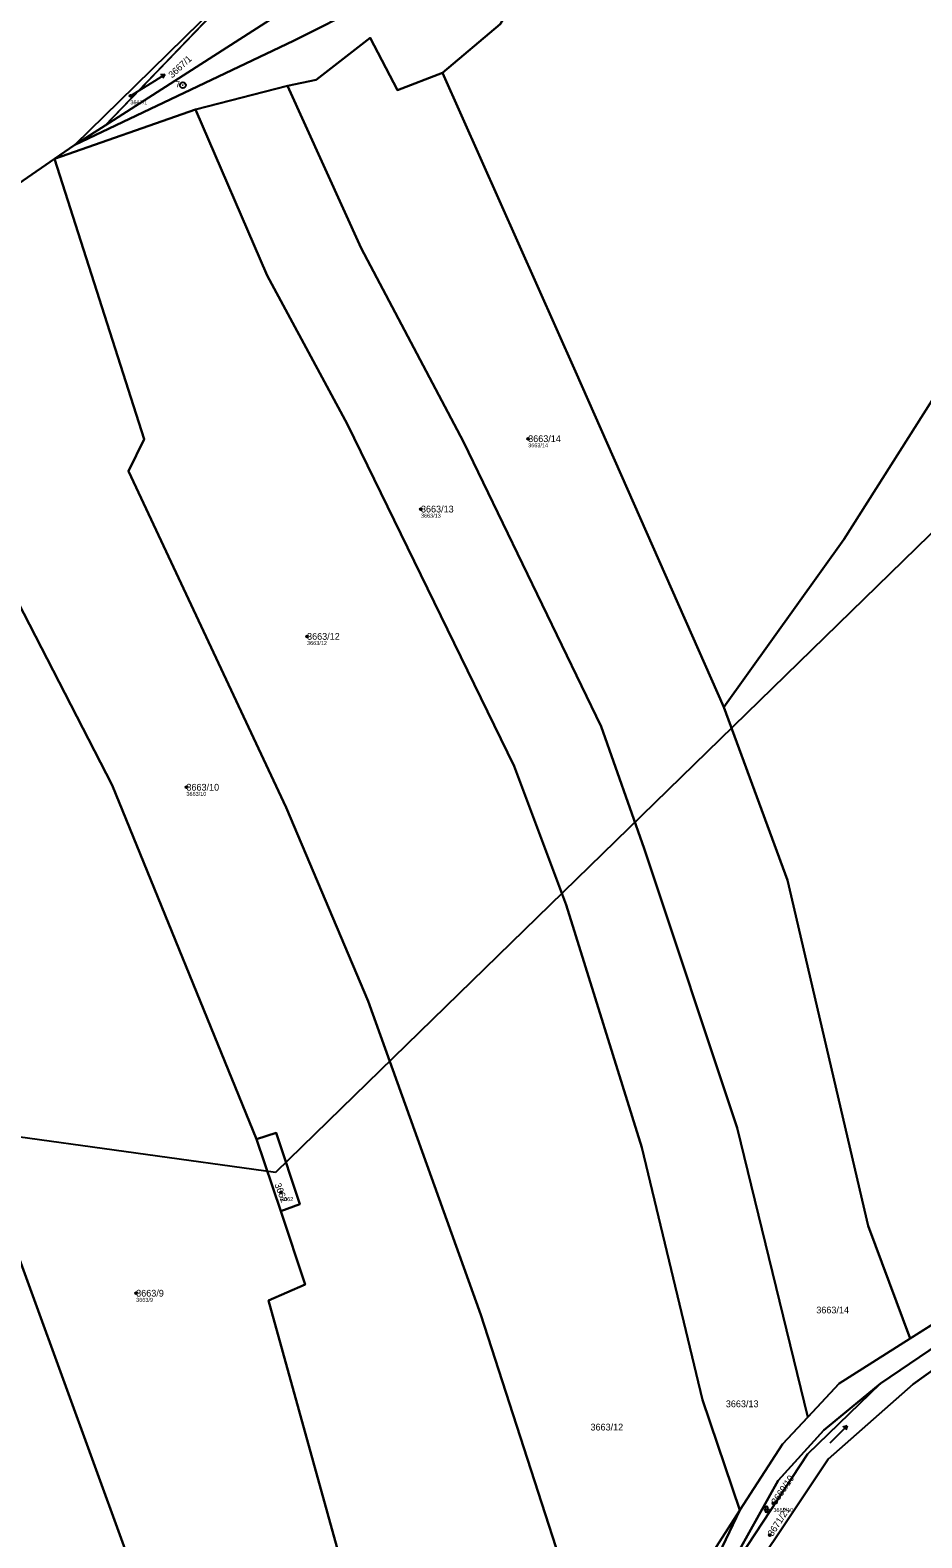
# Model space of a CAD drawing. Extents: x -761174 to -757114, y -1063806 to -1059397.
# Drawn here: x -760563.3 to -760339.1, y -1062037.4 to -1061658.4 of the extents above; entities that cross this region are included whole.
import ezdxf

# ---------------------------------------------------------------- set-up
doc = ezdxf.new("R2010")
doc.units = 0
for name, color, linetype in [('Definiční body', 7, 'Continuous'), ('Hranice parcel', 7, 'Continuous'), ('Parcelní čísla', 7, 'Continuous'), ('Polygon ku', 7, 'Continuous'), ('Polygon parcely', 7, 'Continuous'), ('Pop  PČ popisy', 7, 'Continuous'), ('Poz předměty', 7, 'Continuous'), ('Značky bodu BP', 7, 'Continuous'), ('Značky kultur', 7, 'Continuous')]:
    doc.layers.add(name, color=color, linetype=linetype)

msp = doc.modelspace()

# ---------------------------------------------------------------- linework, layer by layer
at = {"layer": 'Definiční body'}
for centre in [(-760538.11, -1061674.91), (-760438.09, -1061761.12), (-760465.05, -1061778.81), (-760493.69, -1061810.82), (-760524.02, -1061848.73), (-760500.24, -1061950.61), (-760536.66, -1061975.92), (-760376.42, -1062028.74), (-760377.33, -1062036.73)]:
    msp.add_circle(centre, 0.25, dxfattribs=at)
at = {"layer": 'Hranice parcel'}
for p, q in [((-760544.49, -1061682.37), (-760502.16, -1061638.41)), ((-760528.61, -1061664.29), (-760520.6, -1061656.45)), ((-760521.77, -1061678.39), (-760498.62, -1061672.44)), ((-760557.23, -1061690.78), (-760521.77, -1061678.39)), ((-760544.49, -1061682.37), (-760552.06, -1061687.22)), ((-760557.23, -1061690.78), (-760552.06, -1061687.22)), ((-760583.12, -1061708.62), (-760557.23, -1061690.78)), ((-760506.38, -1061937.17), (-760500.26, -1061955.33)), ((-760342, -1061987.29), (-760313.68, -1061969.36)), ((-760349.54, -1061998.61), (-760329.94, -1061985.41))]:
    msp.add_line(p, q, dxfattribs=at)
for points in [[(-760459.67, -1061669.15), (-760445.13, -1061656.95), (-760429.05, -1061631.52), (-760405.87, -1061613.19), (-760377.83, -1061594.59), (-760319.99, -1061534.41)], [(-760552.06, -1061687.22), (-760497.1, -1061661.09), (-760461.1, -1061642.91), (-760446.91, -1061621.41)], [(-760446.91, -1061621.41), (-760495.43, -1061650.94), (-760544.49, -1061682.37)], [(-760498.62, -1061672.44), (-760491.43, -1061670.87), (-760477.82, -1061660.39), (-760470.94, -1061673.54), (-760459.67, -1061669.15)], [(-760552.06, -1061687.22), (-760540.91, -1061676.32), (-760528.61, -1061664.29)], [(-760388.89, -1061828.58), (-760426.16, -1061744.21), (-760459.67, -1061669.15)], [(-760367.78, -1062007.08), (-760385.57, -1061934.34), (-760408.89, -1061864.11), (-760419.77, -1061833.46), (-760454.33, -1061761.88), (-760480.11, -1061713.24), (-760498.62, -1061672.44)], [(-760384.83, -1062030.48), (-760394.25, -1062002.73), (-760409.49, -1061939.25), (-760428.52, -1061878.25), (-760441.58, -1061843.4), (-760483.54, -1061757.52), (-760503.73, -1061720.09), (-760521.77, -1061678.39)], [(-760414.89, -1062089.94), (-760449.96, -1061981.39), (-760478.36, -1061902.53), (-760498.92, -1061853.79), (-760538.58, -1061769.29), (-760534.66, -1061761.21), (-760557.23, -1061690.78)], [(-760388.89, -1061828.58), (-760358.75, -1061786.43), (-760316.44, -1061719.86), (-760310.8, -1061715.37), (-760294.1, -1061696.9)], [(-760506.38, -1061937.17), (-760542.69, -1061848.19), (-760605.04, -1061727.2)], [(-760469.96, -1062249.44), (-760539.73, -1062039.38), (-760570.26, -1061955.61), (-760605.14, -1061870.21), (-760620.48, -1061840.83), (-760660.33, -1061775.32)], [(-760342, -1061987.29), (-760352.57, -1061958.99), (-760372.92, -1061872.11), (-760388.89, -1061828.58)], [(-760500.26, -1061955.33), (-760495.5, -1061953.5), (-760501.46, -1061935.62), (-760506.38, -1061937.17)], [(-760444.61, -1062175.53), (-760477.29, -1062071.64), (-760503.41, -1061977.76), (-760494.13, -1061973.75), (-760500.26, -1061955.33)], [(-760367.78, -1062007.08), (-760359.86, -1061998.61), (-760342, -1061987.29)], [(-760328.17, -1061989.43), (-760341.3, -1061998.8), (-760362.65, -1062017.59), (-760390.61, -1062059.41)], [(-760392.25, -1062053.52), (-760367.89, -1062016.35), (-760349.54, -1061998.61)], [(-760349.54, -1061998.61), (-760363.72, -1062010.37), (-760375.24, -1062023.01), (-760392.25, -1062053.52)], [(-760384.83, -1062030.48), (-760374.12, -1062013.85), (-760367.78, -1062007.08)], [(-760414.89, -1062089.94), (-760405.06, -1062061.88), (-760384.83, -1062030.48)], [(-760413.3, -1062094.85), (-760401.43, -1062065.21), (-760384.83, -1062030.48)]]:
    msp.add_lwpolyline(points, dxfattribs=at)
at = {"layer": 'Polygon ku'}
msp.add_lwpolyline([(-760520.6, -1061656.45), (-760528.61, -1061664.29), (-760540.91, -1061676.32), (-760552.06, -1061687.22), (-760557.23, -1061690.78), (-760583.12, -1061708.62)], dxfattribs=at)
at = {"layer": 'Polygon parcely'}
for points in [[(-760502.16, -1061638.41), (-760544.49, -1061682.37), (-760495.43, -1061650.94), (-760446.91, -1061621.41), (-760432.52, -1061612.1), (-760388.84, -1061582.8), (-760359.52, -1061560.8), (-760331.32, -1061538.37), (-760322.47, -1061531.2), (-760324.08, -1061528.24), (-760383.47, -1061576.39), (-760434.14, -1061608.77)], [(-760445.13, -1061656.95), (-760429.05, -1061631.52), (-760405.87, -1061613.19), (-760377.83, -1061594.59), (-760319.99, -1061534.41), (-760322.47, -1061531.2), (-760331.32, -1061538.37), (-760359.52, -1061560.8), (-760388.84, -1061582.8), (-760432.52, -1061612.1), (-760446.91, -1061621.41), (-760461.1, -1061642.91), (-760497.1, -1061661.09), (-760552.06, -1061687.22), (-760557.23, -1061690.78), (-760521.77, -1061678.39), (-760498.62, -1061672.44), (-760491.43, -1061670.87), (-760477.82, -1061660.39), (-760470.94, -1061673.54), (-760459.67, -1061669.15)], [(-760358.75, -1061786.43), (-760316.44, -1061719.86), (-760310.8, -1061715.37), (-760294.1, -1061696.9), (-760271.29, -1061670.83), (-760310.76, -1061549.12), (-760319.99, -1061534.41), (-760377.83, -1061594.59), (-760405.87, -1061613.19), (-760429.05, -1061631.52), (-760445.13, -1061656.95), (-760459.67, -1061669.15), (-760426.16, -1061744.21), (-760388.89, -1061828.58)], [(-760446.91, -1061621.41), (-760495.43, -1061650.94), (-760544.49, -1061682.37), (-760552.06, -1061687.22), (-760497.1, -1061661.09), (-760461.1, -1061642.91)], [(-760502.16, -1061638.41), (-760520.6, -1061656.45), (-760528.61, -1061664.29), (-760540.91, -1061676.32), (-760552.06, -1061687.22), (-760544.49, -1061682.37)], [(-760367.78, -1062007.08), (-760359.86, -1061998.61), (-760342, -1061987.29), (-760352.57, -1061958.99), (-760372.92, -1061872.11), (-760388.89, -1061828.58), (-760426.16, -1061744.21), (-760459.67, -1061669.15), (-760470.94, -1061673.54), (-760477.82, -1061660.39), (-760491.43, -1061670.87), (-760498.62, -1061672.44), (-760480.11, -1061713.24), (-760454.33, -1061761.88), (-760419.77, -1061833.46), (-760408.89, -1061864.11), (-760385.57, -1061934.34)], [(-760408.89, -1061864.11), (-760419.77, -1061833.46), (-760454.33, -1061761.88), (-760480.11, -1061713.24), (-760498.62, -1061672.44), (-760521.77, -1061678.39), (-760503.73, -1061720.09), (-760483.54, -1061757.52), (-760441.58, -1061843.4), (-760428.52, -1061878.25), (-760409.49, -1061939.25), (-760394.25, -1062002.73), (-760384.83, -1062030.48), (-760374.12, -1062013.85), (-760367.78, -1062007.08), (-760385.57, -1061934.34)], [(-760409.49, -1061939.25), (-760428.52, -1061878.25), (-760441.58, -1061843.4), (-760483.54, -1061757.52), (-760503.73, -1061720.09), (-760521.77, -1061678.39), (-760557.23, -1061690.78), (-760534.66, -1061761.21), (-760538.58, -1061769.29), (-760498.92, -1061853.79), (-760478.36, -1061902.53), (-760449.96, -1061981.39), (-760414.89, -1062089.94), (-760405.06, -1062061.88), (-760384.83, -1062030.48), (-760394.25, -1062002.73)], [(-760478.36, -1061902.53), (-760498.92, -1061853.79), (-760538.58, -1061769.29), (-760534.66, -1061761.21), (-760557.23, -1061690.78), (-760583.12, -1061708.62), (-760600.43, -1061723.29), (-760605.04, -1061727.2), (-760542.69, -1061848.19), (-760506.38, -1061937.17), (-760501.46, -1061935.62), (-760495.5, -1061953.5), (-760500.26, -1061955.33), (-760494.13, -1061973.75), (-760503.41, -1061977.76), (-760477.29, -1062071.64), (-760444.61, -1062175.53), (-760432.9, -1062141.4), (-760414.89, -1062089.94), (-760449.96, -1061981.39)], [(-760313.68, -1061969.36), (-760273.71, -1061938.95), (-760250.55, -1061911.79), (-760236.41, -1061893.16), (-760269.88, -1061778.56), (-760294.1, -1061696.9), (-760310.8, -1061715.37), (-760316.44, -1061719.86), (-760358.75, -1061786.43), (-760388.89, -1061828.58), (-760372.92, -1061872.11), (-760352.57, -1061958.99), (-760342, -1061987.29)], [(-760444.61, -1062175.53), (-760477.29, -1062071.64), (-760503.41, -1061977.76), (-760494.13, -1061973.75), (-760500.26, -1061955.33), (-760506.38, -1061937.17), (-760542.69, -1061848.19), (-760605.04, -1061727.2), (-760643.45, -1061759.76), (-760660.33, -1061775.32), (-760620.48, -1061840.83), (-760605.14, -1061870.21), (-760570.26, -1061955.61), (-760539.73, -1062039.38), (-760469.96, -1062249.44)], [(-760477.65, -1062274.98), (-760474.85, -1062263.7), (-760469.96, -1062249.44), (-760539.73, -1062039.38), (-760570.26, -1061955.61), (-760605.14, -1061870.21), (-760620.48, -1061840.83), (-760660.33, -1061775.32), (-760665.72, -1061780.29), (-760677.93, -1061792.57), (-760661.48, -1061819.95), (-760633.8, -1061875.02), (-760616.82, -1061914.07), (-760567.28, -1062039.45), (-760532.14, -1062162.06), (-760497.86, -1062269.36), (-760484.14, -1062308.23), (-760482.66, -1062295.1)], [(-760506.38, -1061937.17), (-760500.26, -1061955.33), (-760495.5, -1061953.5), (-760501.46, -1061935.62)], [(-760328.17, -1061989.43), (-760329.94, -1061985.41), (-760349.54, -1061998.61), (-760367.89, -1062016.35), (-760392.25, -1062053.52), (-760390.61, -1062059.41), (-760362.65, -1062017.59), (-760341.3, -1061998.8)], [(-760261.56, -1062185.7), (-760275.96, -1062145.29), (-760301.05, -1062070.58), (-760328.17, -1061989.43), (-760341.3, -1061998.8), (-760362.65, -1062017.59), (-760390.61, -1062059.41), (-760364.18, -1062154.56), (-760326.2, -1062282.87), (-760284.34, -1062436.07), (-760263.1, -1062490.52), (-760254.38, -1062477.22), (-760246.1, -1062467.5), (-760215.76, -1062445.08), (-760202.99, -1062434.21), (-760189.1, -1062417.64), (-760202.13, -1062375.14)], [(-760349.54, -1061998.61), (-760363.72, -1062010.37), (-760375.24, -1062023.01), (-760392.25, -1062053.52), (-760367.89, -1062016.35)], [(-760384.83, -1062030.48), (-760405.06, -1062061.88), (-760414.89, -1062089.94), (-760413.3, -1062094.85), (-760401.43, -1062065.21)]]:
    msp.add_lwpolyline(points, close=True, dxfattribs=at)
msp.add_lwpolyline([(-760392.25, -1062053.52), (-760375.24, -1062023.01), (-760363.72, -1062010.37), (-760349.54, -1061998.61), (-760329.94, -1061985.41), (-760320.7, -1061979.18), (-760311.78, -1061973.17), (-760271.1, -1061944.78), (-760244.8, -1061915.98), (-760191.37, -1061848.1), (-760194.3, -1061846.61), (-760202.18, -1061856.07), (-760209.69, -1061866.31), (-760220.31, -1061879.4), (-760234.94, -1061898.18), (-760272.59, -1061944.25), (-760288.46, -1061955.32), (-760313.68, -1061969.36), (-760342, -1061987.29), (-760359.86, -1061998.61), (-760367.78, -1062007.08), (-760374.12, -1062013.85), (-760384.83, -1062030.48), (-760401.43, -1062065.21)], dxfattribs=at)
at = {"layer": 'Pop  PČ popisy'}
for p, q in [((-760531.98, -1061671.13), (-760529.44, -1061669.54)), ((-760529.44, -1061669.54), (-760530.55, -1061669.65)), ((-760529.44, -1061669.54), (-760530.02, -1061670.5)), ((-760538.11, -1061674.91), (-760531.98, -1061671.13))]:
    msp.add_line(p, q, dxfattribs=at)
at = {"layer": 'Poz předměty'}
for p, q in [((-760330.67, -1061779.02), (-760501.62, -1061945.57)), ((-760501.62, -1061945.57), (-760765.49, -1061908.93))]:
    msp.add_line(p, q, dxfattribs=at)
at = {"layer": 'Značky bodu BP'}
for radius in [0.75, 0.03]:
    msp.add_circle((-760524.93, -1061672.26), radius, dxfattribs=at)
at = {"layer": 'Značky kultur'}
for p, q in [((-760362.15, -1062013.49), (-760357.91, -1062009.24)), ((-760357.91, -1062009.24), (-760358.96, -1062009.58)), ((-760357.91, -1062009.24), (-760358.25, -1062010.29)), ((-760378.85, -1062030.25), (-760377.45, -1062030.25)), ((-760378.5, -1062029.9), (-760378.5, -1062030.6)), ((-760377.8, -1062030.6), (-760377.8, -1062029.9))]:
    msp.add_line(p, q, dxfattribs=at)
for centre, start, end in [((-760378.15, -1062029.9), 0, 180), ((-760378.15, -1062030.6), 180, 359.9879)]:
    msp.add_arc(centre, 0.35, start, end, dxfattribs=at)

# ---------------------------------------------------------------- texts
at = {"layer": 'Definiční body'}
for s, p in [('3667/1', (-760538.11, -1061677.07)), ('3663/14', (-760438.09, -1061763.28)), ('3663/13', (-760465.05, -1061780.97)), ('3663/12', (-760493.69, -1061812.98)), ('3663/10', (-760524.02, -1061850.89)), ('3662', (-760500.24, -1061952.77)), ('3663/9', (-760536.66, -1061978.08)), ('3669/10', (-760376.42, -1062030.9))]:
    msp.add_text(s, height=1, dxfattribs=at).set_placement(p)
at = {"layer": 'Parcelní čísla'}
for s, rotation, p in [('3667/1', 43, (-760527.6, -1061670.59)), ('3662', 291, (-760501.93, -1061948.57)), ('3669/10', 56, (-760375.71, -1062029.22)), ('3671/21', 57, (-760376.62, -1062037.19))]:
    msp.add_text(s, height=1.7, rotation=rotation, dxfattribs=at).set_placement(p)
for s, p in [('3663/14', (-760438.09, -1061761.97)), ('3663/13', (-760465.05, -1061779.66)), ('3663/12', (-760493.69, -1061811.67)), ('3663/10', (-760524.02, -1061849.58)), ('3663/9', (-760536.66, -1061976.77)), ('3663/14', (-760365.64, -1061980.98)), ('3663/13', (-760388.39, -1062004.57)), ('3663/12', (-760422.42, -1062010.42))]:
    msp.add_text(s, height=1.7, dxfattribs=at).set_placement(p)
at = {"layer": 'Značky bodu BP'}
msp.add_text('7', height=1.5, dxfattribs=at).set_placement((-760526.74, -1061672.76))

doc.saveas('drawing.dxf')
